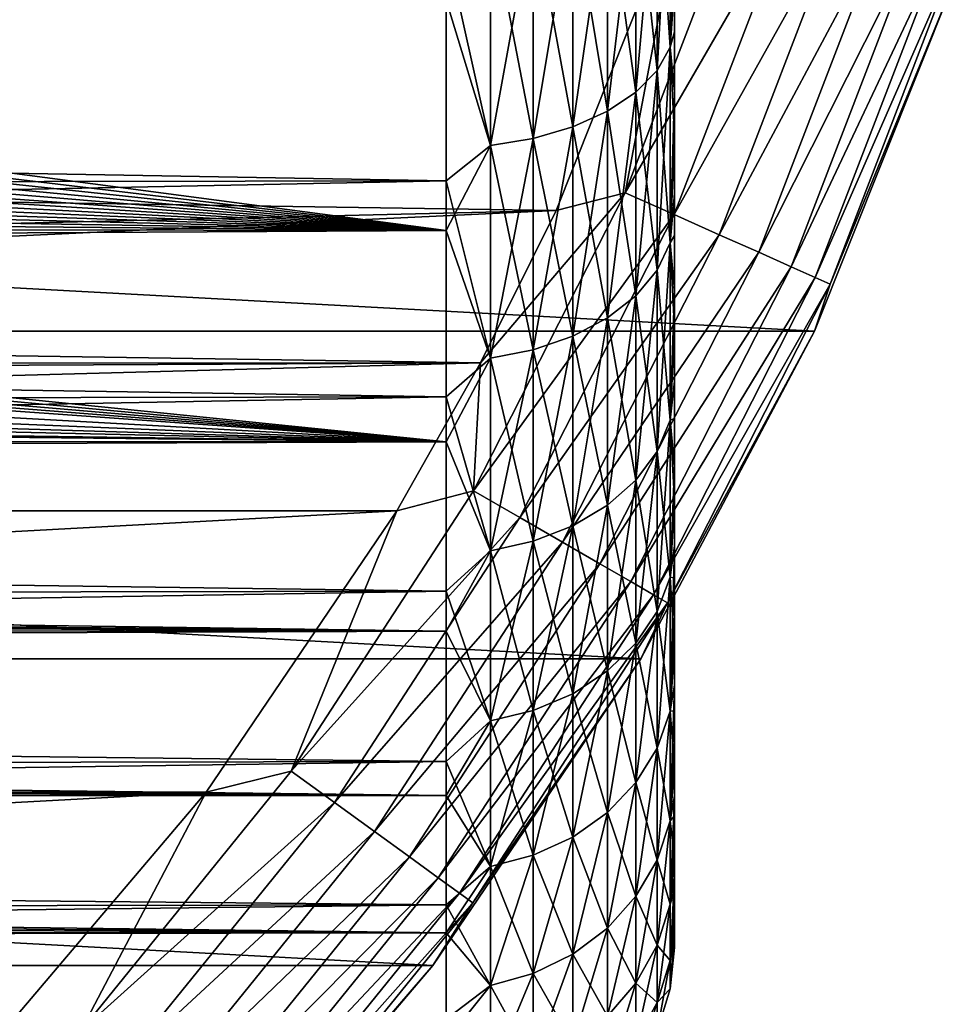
# Model space of a CAD drawing. Header units: metres. Extents: x -139 to 106, y -189 to 40.
# Tile 271 of 291: x 96.76 to 104.99, y -18.5 to -9.87. Entities that reach past the tile are written whole.
import ezdxf

# ---------------------------------------------------------------- set-up
doc = ezdxf.new("R2010")
doc.units = ezdxf.units.M
doc.layers.add('solid_153_ABGANG1_SW0003', color=7, linetype='CONTINUOUS')

msp = doc.modelspace()

# ---------------------------------------------------------------- linework, layer by layer
at = {"layer": 'solid_153_ABGANG1_SW0003'}
for points in [[(102.46154, -8.253495, 92.496826), (102.34758, -8.422042, 92.832428), (102.34758, -10.311934, 91.741302)], [(102.46154, -10.105566, 91.427536), (102.46154, -8.253495, 92.496826), (102.34758, -10.311934, 91.741302)], [(102.46154, -8.253495, 59.628704), (102.46154, -10.105566, 60.697998), (102.34758, -8.422042, 59.293102)], [(102.499969, -8.601621, 91.874535), (102.46154, -8.253495, 92.496826), (102.46154, -10.105566, 91.427536)], [(102.499969, -9.019617, 60.485657), (102.46154, -10.105566, 60.697998), (102.46154, -8.253495, 59.628704)], [(102.34758, -8.422042, 92.832428), (102.162476, -8.577354, 93.141685), (102.162476, -10.502099, 92.030434)], [(102.34758, -10.311934, 91.741302), (102.34758, -8.422042, 92.832428), (102.162476, -10.502099, 92.030434)], [(102.34758, -8.422042, 59.293102), (102.34758, -10.311934, 60.384232), (102.162476, -8.577354, 58.983849)], [(102.46154, -10.105566, 60.697998), (102.34758, -10.311934, 60.384232), (102.34758, -8.422042, 59.293102)], [(102.162476, -8.577354, 93.141685), (101.913353, -8.713454, 93.412682), (101.913353, -10.668739, 92.283798)], [(102.162476, -10.502099, 92.030434), (102.162476, -8.577354, 93.141685), (101.913353, -10.668739, 92.283798)], [(102.162476, -8.577354, 58.983849), (102.162476, -10.502099, 60.0951), (101.913353, -8.713454, 58.712852)], [(102.34758, -10.311934, 60.384232), (102.162476, -10.502099, 60.0951), (102.162476, -8.577354, 58.983849)], [(102.499969, -9.569468, 91.308258), (102.499969, -8.601621, 91.874535), (102.46154, -10.105566, 91.427536)], [(101.913353, -8.713454, 93.412682), (101.609802, -8.8251, 93.634987), (101.609802, -10.805438, 92.491638)], [(101.913353, -10.668739, 92.283798), (101.913353, -8.713454, 93.412682), (101.609802, -10.805438, 92.491638)], [(101.913353, -8.713454, 58.712852), (101.913353, -10.668739, 59.841736), (101.609802, -8.8251, 58.490547)], [(102.162476, -10.502099, 60.0951), (101.913353, -10.668739, 59.841736), (101.913353, -8.713454, 58.712852)], [(102.068062, -11.383634, 4.989913), (103.117912, -8.648683, 4.989913), (102.563576, -8.771552, 5.037949)], [(103.564369, -8.793747, 4.84746), (103.117912, -8.648683, 4.989913), (102.068062, -11.383634, 4.989913)], [(82.999985, -11.258336, 5.037949), (101.462395, -11.538148, 5.037949), (102.563576, -8.771552, 5.037949)], [(84.413887, -10.313602, 5.037949), (82.999985, -11.258336, 5.037949), (102.563576, -8.771552, 5.037949)], [(85.692375, -9.1924, 5.037949), (84.413887, -10.313602, 5.037949), (102.563576, -8.771552, 5.037949)], [(102.068062, -11.383634, 4.989913), (102.563576, -8.771552, 5.037949), (101.462395, -11.538148, 5.037949)], [(102.49691, -11.574571, 4.84746), (103.564369, -8.793747, 4.84746), (102.068062, -11.383634, 4.989913)], [(103.975777, -8.927422, 4.616078), (103.564369, -8.793747, 4.84746), (102.49691, -11.574571, 4.84746)], [(101.609802, -8.8251, 93.634987), (101.263527, -8.907992, 93.800034), (101.263527, -10.906931, 92.64595)], [(101.609802, -10.805438, 92.491638), (101.609802, -8.8251, 93.634987), (101.263527, -10.906931, 92.64595)], [(101.609802, -8.8251, 58.490547), (101.609802, -10.805438, 59.633896), (101.263527, -8.907992, 58.325497)], [(101.913353, -10.668739, 59.841736), (101.609802, -10.805438, 59.633896), (101.609802, -8.8251, 58.490547)], [(100.88784, -10.969311, 92.740791), (100.88784, -8.95894, 93.901482), (100.499969, -9.221846, 93.809807)], [(100.88784, -8.95894, 58.224052), (100.88784, -10.969311, 59.384739), (100.499969, -9.691023, 58.567513)], [(101.263527, -8.907992, 93.800034), (100.88784, -8.95894, 93.901482), (100.88784, -10.969311, 92.740791)], [(101.263527, -10.906931, 92.64595), (101.263527, -8.907992, 93.800034), (100.88784, -10.969311, 92.740791)], [(101.263527, -8.907992, 58.325497), (101.263527, -10.906931, 59.479584), (100.88784, -8.95894, 58.224052)], [(101.263527, -10.906931, 59.479584), (100.88784, -10.969311, 59.384739), (100.88784, -8.95894, 58.224052)], [(101.609802, -10.805438, 59.633896), (101.263527, -10.906931, 59.479584), (101.263527, -8.907992, 58.325497)], [(102.89209, -11.750517, 4.616078), (103.975777, -8.927422, 4.616078), (102.49691, -11.574571, 4.84746)], [(104.336288, -9.044559, 4.304675), (103.975777, -8.927422, 4.616078), (102.89209, -11.750517, 4.616078)], [(102.499969, -9.019617, 60.485657), (102.499969, -9.972069, 61.077522), (102.46154, -10.105566, 60.697998)], [(102.499969, -9.019617, 60.485657), (102.499969, -9.569468, 91.308258), (102.499969, -9.972069, 61.077522)], [(103.238388, -11.904696, 4.304675), (104.336288, -9.044559, 4.304675), (102.89209, -11.750517, 4.616078)], [(104.632027, -9.14065, 3.925242), (104.336288, -9.044559, 4.304675), (103.238388, -11.904696, 4.304675)], [(103.522461, -12.031174, 3.925242), (104.632027, -9.14065, 3.925242), (103.238388, -11.904696, 4.304675)], [(104.851601, -9.211993, 3.49239), (104.632027, -9.14065, 3.925242), (103.522461, -12.031174, 3.925242)], [(100.499969, -9.221846, 93.809807), (47.66711, -9.2956, 93.771286), (47.66711, -10.349105, 93.176964)], [(100.499969, -11.276869, 92.580391), (100.499969, -9.221846, 93.809807), (47.66711, -10.349105, 93.176964)], [(100.88784, -10.969311, 92.740791), (100.499969, -9.221846, 93.809807), (100.499969, -11.276869, 92.580391)], [(103.733376, -12.125078, 3.49239), (104.851601, -9.211993, 3.49239), (103.522461, -12.031174, 3.925242)], [(104.986557, -9.255842, 3.022786), (104.851601, -9.211993, 3.49239), (103.733376, -12.125078, 3.49239)], [(103.863007, -12.182794, 3.022786), (104.986557, -9.255842, 3.022786), (103.733376, -12.125078, 3.49239)], [(103.863007, -12.182794, 3.022786), (104.929596, -9.579047, 2.537949), (104.986557, -9.255842, 3.022786)], [(102.499969, -10.500356, 90.682693), (102.499969, -9.569468, 91.308258), (102.46154, -10.105566, 91.427536)], [(102.499969, -9.972069, 61.077522), (102.499969, -9.569468, 91.308258), (102.499969, -10.500356, 90.682693)], [(103.727242, -12.596712, -5.962051), (49.272755, -12.596712, -5.962051), (48.0704, -9.579028, -5.962051)], [(104.929604, -9.579028, -5.962051), (103.727242, -12.596712, -5.962051), (48.0704, -9.579028, -5.962051)], [(103.727264, -12.596676, 2.537949), (103.727242, -12.596712, -5.962051), (104.929604, -9.579028, -5.962051)], [(104.929596, -9.579047, 2.537949), (103.727264, -12.596676, 2.537949), (104.929604, -9.579028, -5.962051)], [(103.863007, -12.182794, 3.022786), (103.727264, -12.596676, 2.537949), (104.929596, -9.579047, 2.537949)], [(100.499969, -9.691023, 58.567513), (100.499969, -11.712589, 59.851196), (86.501122, -9.863696, 58.66428)], [(100.88784, -10.969311, 59.384739), (100.499969, -11.712589, 59.851196), (100.499969, -9.691023, 58.567513)], [(100.499969, -11.712589, 59.851196), (86.300537, -10.018435, 58.752922), (86.501122, -9.863696, 58.66428)], [(102.499969, -9.972069, 61.077522), (102.499969, -10.885974, 61.727657), (102.46154, -10.105566, 60.697998)], [(102.499969, -9.972069, 61.077522), (102.499969, -10.500356, 90.682693), (102.499969, -10.885974, 61.727657)], [(100.499969, -11.712589, 59.851196), (86.094337, -10.171372, 58.842342), (86.300537, -10.018435, 58.752922)], [(100.499969, -11.712589, 59.851196), (85.882553, -10.322268, 58.932369), (86.094337, -10.171372, 58.842342)], [(102.46154, -10.105566, 91.427536), (102.34758, -10.311934, 91.741302), (102.34758, -12.062375, 90.438148)], [(102.46154, -11.820976, 90.150459), (102.46154, -10.105566, 91.427536), (102.34758, -12.062375, 90.438148)], [(102.46154, -10.105566, 60.697998), (102.46154, -11.820976, 61.975075), (102.34758, -10.311934, 60.384232)], [(102.499969, -10.500356, 90.682693), (102.46154, -10.105566, 91.427536), (102.46154, -11.820976, 90.150459)], [(102.499969, -10.885974, 61.727657), (102.46154, -11.820976, 61.975075), (102.46154, -10.105566, 60.697998)], [(100.499969, -11.276869, 92.580391), (47.66711, -10.349105, 93.176964), (47.66711, -11.366257, 92.519012)], [(100.499969, -11.712589, 59.851196), (85.665138, -10.471246, 59.023026), (85.882553, -10.322268, 58.932369)], [(102.34758, -10.311934, 91.741302), (102.162476, -10.502099, 92.030434), (102.162476, -12.284821, 90.703247)], [(102.34758, -12.062375, 90.438148), (102.34758, -10.311934, 91.741302), (102.162476, -12.284821, 90.703247)], [(102.34758, -10.311934, 60.384232), (102.34758, -12.062375, 61.687389), (102.162476, -10.502099, 60.0951)], [(102.46154, -11.820976, 61.975075), (102.34758, -12.062375, 61.687389), (102.34758, -10.311934, 60.384232)], [(100.499969, -11.712589, 59.851196), (85.442436, -10.617792, 59.113953), (85.665138, -10.471246, 59.023026)], [(102.162476, -10.502099, 92.030434), (101.913353, -10.668739, 92.283798), (101.913353, -12.479748, 90.935547)], [(102.162476, -12.284821, 90.703247), (102.162476, -10.502099, 92.030434), (101.913353, -12.479748, 90.935547)], [(102.162476, -10.502099, 60.0951), (102.162476, -12.284821, 61.422287), (101.913353, -10.668739, 59.841736)], [(102.34758, -12.062375, 61.687389), (102.162476, -12.284821, 61.422287), (102.162476, -10.502099, 60.0951)], [(102.499969, -11.390412, 90.00042), (102.499969, -10.500356, 90.682693), (102.46154, -11.820976, 90.150459)], [(102.499969, -10.885974, 61.727657), (102.499969, -10.500356, 90.682693), (102.499969, -11.390412, 90.00042)], [(100.499969, -11.712589, 59.851196), (85.214478, -10.761864, 59.205067), (85.442436, -10.617792, 59.113953)], [(101.913353, -10.668739, 92.283798), (101.609802, -10.805438, 92.491638), (101.609802, -12.63965, 91.126114)], [(101.913353, -12.479748, 90.935547), (101.913353, -10.668739, 92.283798), (101.609802, -12.63965, 91.126114)], [(101.913353, -10.668739, 59.841736), (101.913353, -12.479748, 61.189983), (101.609802, -10.805438, 59.633896)], [(102.162476, -12.284821, 61.422287), (101.913353, -12.479748, 61.189983), (101.913353, -10.668739, 59.841736)], [(100.499969, -11.712589, 59.851196), (84.981323, -10.903403, 59.296265), (85.214478, -10.761864, 59.205067)], [(101.609802, -10.805438, 92.491638), (101.263527, -10.906931, 92.64595), (101.263527, -12.758372, 91.267601)], [(101.609802, -12.63965, 91.126114), (101.609802, -10.805438, 92.491638), (101.263527, -12.758372, 91.267601)], [(101.609802, -10.805438, 59.633896), (101.609802, -12.63965, 60.999416), (101.263527, -10.906931, 59.479584)], [(101.913353, -12.479748, 61.189983), (101.609802, -12.63965, 60.999416), (101.609802, -10.805438, 59.633896)], [(100.499969, -11.712589, 59.851196), (84.743217, -11.042037, 59.387238), (84.981323, -10.903403, 59.296265)], [(101.263527, -10.906931, 92.64595), (100.88784, -10.969311, 92.740791), (100.88784, -12.831341, 91.354561)], [(101.263527, -12.758372, 91.267601), (101.263527, -10.906931, 92.64595), (100.88784, -12.831341, 91.354561)], [(101.263527, -10.906931, 59.479584), (101.263527, -12.758372, 60.857929), (100.88784, -10.969311, 59.384739)], [(101.609802, -12.63965, 60.999416), (101.263527, -12.758372, 60.857929), (101.263527, -10.906931, 59.479584)], [(102.499969, -10.885974, 61.727657), (102.499969, -11.757537, 62.433384), (102.46154, -11.820976, 61.975075)], [(102.499969, -10.885974, 61.727657), (102.499969, -11.390412, 90.00042), (102.499969, -11.757537, 62.433384)], [(100.499969, -11.712589, 59.851196), (84.500092, -11.177918, 59.478016), (84.743217, -11.042037, 59.387238)], [(100.88784, -12.831341, 91.354561), (100.88784, -10.969311, 92.740791), (100.499969, -11.276869, 92.580391)], [(100.88784, -10.969311, 59.384739), (100.88784, -12.831341, 60.770969), (100.499969, -11.712589, 59.851196)], [(101.263527, -12.758372, 60.857929), (100.88784, -12.831341, 60.770969), (100.88784, -10.969311, 59.384739)], [(100.499969, -11.712589, 59.851196), (84.252121, -11.310776, 59.56834), (84.500092, -11.177918, 59.478016)], [(100.499969, -11.276869, 92.580391), (47.66711, -11.366257, 92.519012), (47.66711, -12.341339, 91.800972)], [(100.499969, -13.170222, 91.114182), (100.499969, -11.276869, 92.580391), (47.66711, -12.341339, 91.800972)], [(82.999985, -11.258336, 5.037949), (81.474876, -12.010437, 5.037949), (101.462395, -11.538148, 5.037949)], [(100.88784, -12.831341, 91.354561), (100.499969, -11.276869, 92.580391), (100.499969, -13.170222, 91.114182)], [(100.499969, -11.712589, 59.851196), (83.999397, -11.440465, 59.658024), (84.252121, -11.310776, 59.56834)], [(100.738083, -13.993863, 4.989913), (102.068062, -11.383634, 4.989913), (100.800888, -12.873104, 5.037949)], [(102.49691, -11.574571, 4.84746), (102.068062, -11.383634, 4.989913), (100.738083, -13.993863, 4.989913)], [(102.068062, -11.383634, 4.989913), (101.462395, -11.538148, 5.037949), (100.800888, -12.873104, 5.037949)], [(102.499969, -12.236217, 89.264084), (102.499969, -11.390412, 90.00042), (102.46154, -11.820976, 90.150459)], [(102.499969, -11.757537, 62.433384), (102.499969, -11.390412, 90.00042), (102.499969, -12.236217, 89.264084)], [(100.499969, -11.712589, 59.851196), (83.741905, -11.567072, 59.747047), (83.999397, -11.440465, 59.658024)], [(79.864639, -12.557036, 5.037949), (100.800888, -12.873104, 5.037949), (101.462395, -11.538148, 5.037949)], [(81.474876, -12.010437, 5.037949), (79.864639, -12.557036, 5.037949), (101.462395, -11.538148, 5.037949)], [(100.499969, -11.712589, 59.851196), (83.479858, -11.690265, 59.835091), (83.741905, -11.567072, 59.747047)], [(101.144623, -14.228581, 4.84746), (102.49691, -11.574571, 4.84746), (100.738083, -13.993863, 4.989913)], [(102.89209, -11.750517, 4.616078), (102.49691, -11.574571, 4.84746), (101.144623, -14.228581, 4.84746)], [(100.499969, -11.712589, 59.851196), (83.213181, -11.810096, 59.922092), (83.479858, -11.690265, 59.835091)], [(100.499969, -11.712589, 59.851196), (100.499969, -13.566239, 61.367294), (83.213181, -11.810096, 59.922092)], [(100.88784, -12.831341, 60.770969), (100.499969, -13.566239, 61.367294), (100.499969, -11.712589, 59.851196)], [(100.499969, -13.566239, 61.367294), (82.942078, -11.926536, 60.007938), (83.213181, -11.810096, 59.922092)], [(101.519249, -14.444871, 4.616078), (102.89209, -11.750517, 4.616078), (101.144623, -14.228581, 4.84746)], [(103.238388, -11.904696, 4.304675), (102.89209, -11.750517, 4.616078), (101.519249, -14.444871, 4.616078)], [(102.46154, -11.820976, 90.150459), (102.34758, -12.062375, 90.438148), (102.34758, -13.649693, 88.94059)], [(102.46154, -13.376529, 88.682869), (102.46154, -11.820976, 90.150459), (102.34758, -13.649693, 88.94059)], [(102.46154, -11.820976, 61.975075), (102.46154, -13.376529, 63.442661), (102.34758, -12.062375, 61.687389)], [(102.499969, -11.757537, 62.433384), (102.499969, -12.583441, 63.191994), (102.46154, -11.820976, 61.975075)], [(102.499969, -12.236217, 89.264084), (102.46154, -11.820976, 90.150459), (102.46154, -13.376529, 88.682869)], [(102.499969, -12.583441, 63.191994), (102.46154, -13.376529, 63.442661), (102.46154, -11.820976, 61.975075)], [(102.499969, -11.757537, 62.433384), (102.499969, -12.236217, 89.264084), (102.499969, -12.583441, 63.191994)], [(101.847534, -14.634404, 4.304675), (103.238388, -11.904696, 4.304675), (101.519249, -14.444871, 4.616078)], [(103.522461, -12.031174, 3.925242), (103.238388, -11.904696, 4.304675), (101.847534, -14.634404, 4.304675)], [(100.499969, -13.566239, 61.367294), (82.66684, -12.039452, 60.092438), (82.942078, -11.926536, 60.007938)], [(100.499969, -13.566239, 61.367294), (82.387398, -12.148933, 60.175564), (82.66684, -12.039452, 60.092438)], [(102.116829, -14.789882, 3.925242), (103.522461, -12.031174, 3.925242), (101.847534, -14.634404, 4.304675)], [(103.733376, -12.125078, 3.49239), (103.522461, -12.031174, 3.925242), (102.116829, -14.789882, 3.925242)], [(102.34758, -12.062375, 90.438148), (102.162476, -12.284821, 90.703247), (102.162476, -13.901411, 89.17807)], [(102.34758, -13.649693, 88.94059), (102.34758, -12.062375, 90.438148), (102.162476, -13.901411, 89.17807)], [(102.34758, -12.062375, 61.687389), (102.34758, -13.649693, 63.184944), (102.162476, -12.284821, 61.422287)], [(102.46154, -13.376529, 63.442661), (102.34758, -13.649693, 63.184944), (102.34758, -12.062375, 61.687389)], [(100.499969, -13.566239, 61.367294), (82.103722, -12.25503, 60.257259), (82.387398, -12.148933, 60.175564)], [(102.316772, -14.905318, 3.49239), (103.733376, -12.125078, 3.49239), (102.116829, -14.789882, 3.925242)], [(103.863007, -12.182794, 3.022786), (103.733376, -12.125078, 3.49239), (102.316772, -14.905318, 3.49239)], [(102.439659, -14.976268, 3.022786), (103.863007, -12.182794, 3.022786), (102.316772, -14.905318, 3.49239)], [(102.439659, -14.976268, 3.022786), (103.727264, -12.596676, 2.537949), (103.863007, -12.182794, 3.022786)], [(102.499969, -13.034534, 88.476494), (102.499969, -12.236217, 89.264084), (102.46154, -13.376529, 88.682869)], [(102.499969, -12.583441, 63.191994), (102.499969, -12.236217, 89.264084), (102.499969, -13.034534, 88.476494)], [(100.499969, -13.566239, 61.367294), (81.376678, -12.502766, 60.452492), (82.103722, -12.25503, 60.257259)], [(102.162476, -12.284821, 90.703247), (101.913353, -12.479748, 90.935547), (101.913353, -14.121989, 89.386177)], [(102.162476, -13.901411, 89.17807), (102.162476, -12.284821, 90.703247), (101.913353, -14.121989, 89.386177)], [(102.162476, -12.284821, 61.422287), (102.162476, -13.901411, 62.94746), (101.913353, -12.479748, 61.189983)], [(102.34758, -13.649693, 63.184944), (102.162476, -13.901411, 62.94746), (102.162476, -12.284821, 61.422287)], [(100.499969, -13.170222, 91.114182), (47.66711, -12.341339, 91.800972), (47.66711, -13.268714, 91.027428)], [(100.499969, -13.566239, 61.367294), (80.593147, -12.737952, 60.643806), (81.376678, -12.502766, 60.452492)], [(101.913353, -12.479748, 90.935547), (101.609802, -12.63965, 91.126114), (101.609802, -14.302934, 89.556885)], [(101.913353, -14.121989, 89.386177), (101.913353, -12.479748, 90.935547), (101.609802, -14.302934, 89.556885)], [(101.913353, -12.479748, 61.189983), (101.913353, -14.121989, 62.739357), (101.609802, -12.63965, 60.999416)], [(102.162476, -13.901411, 62.94746), (101.913353, -14.121989, 62.739357), (101.913353, -12.479748, 61.189983)], [(102.205688, -15.466664, -5.962051), (50.794312, -15.466664, -5.962051), (49.272755, -12.596712, -5.962051)], [(103.727242, -12.596712, -5.962051), (102.205688, -15.466664, -5.962051), (49.272755, -12.596712, -5.962051)], [(79.864639, -12.557036, 5.037949), (78.196838, -12.888783, 5.037949), (100.800888, -12.873104, 5.037949)], [(102.205711, -15.466619, 2.537949), (102.205688, -15.466664, -5.962051), (103.727242, -12.596712, -5.962051)], [(103.727264, -12.596676, 2.537949), (102.205711, -15.466619, 2.537949), (103.727242, -12.596712, -5.962051)], [(102.439659, -14.976268, 3.022786), (102.205711, -15.466619, 2.537949), (103.727264, -12.596676, 2.537949)], [(102.499969, -12.583441, 63.191994), (102.499969, -13.360528, 64.000587), (102.46154, -13.376529, 63.442661)], [(102.499969, -12.583441, 63.191994), (102.499969, -13.034534, 88.476494), (102.499969, -13.360528, 64.000587)], [(101.609802, -12.63965, 91.126114), (101.263527, -12.758372, 91.267601), (101.263527, -14.437279, 89.68364)], [(101.609802, -14.302934, 89.556885), (101.609802, -12.63965, 91.126114), (101.263527, -14.437279, 89.68364)], [(101.609802, -12.63965, 60.999416), (101.609802, -14.302934, 62.568645), (101.263527, -12.758372, 60.857929)], [(101.913353, -14.121989, 62.739357), (101.609802, -14.302934, 62.568645), (101.609802, -12.63965, 60.999416)], [(100.499969, -13.566239, 61.367294), (79.804947, -12.936211, 60.809757), (80.593147, -12.737952, 60.643806)], [(101.263527, -12.758372, 91.267601), (100.88784, -12.831341, 91.354561), (100.88784, -14.51985, 89.761536)], [(101.263527, -14.437279, 89.68364), (101.263527, -12.758372, 91.267601), (100.88784, -14.51985, 89.761536)], [(101.263527, -12.758372, 60.857929), (101.263527, -14.437279, 62.441895), (100.88784, -12.831341, 60.770969)], [(101.609802, -14.302934, 62.568645), (101.263527, -14.437279, 62.441895), (101.263527, -12.758372, 60.857929)], [(100.88784, -14.51985, 89.761536), (100.88784, -12.831341, 91.354561), (100.499969, -13.170222, 91.114182)], [(100.88784, -12.831341, 60.770969), (100.88784, -14.51985, 62.363995), (100.499969, -13.566239, 61.367294)], [(101.263527, -14.437279, 62.441895), (100.88784, -14.51985, 62.363995), (100.88784, -12.831341, 60.770969)], [(52.93203, -14.170416, 5.037949), (100.067955, -14.170441, 5.037949), (100.800888, -12.873104, 5.037949)], [(76.5, -12.999999, 5.037949), (52.93203, -14.170416, 5.037949), (100.800888, -12.873104, 5.037949)], [(78.196838, -12.888783, 5.037949), (76.5, -12.999999, 5.037949), (100.800888, -12.873104, 5.037949)], [(100.499969, -13.566239, 61.367294), (79.069412, -13.084346, 60.936642), (79.804947, -12.936211, 60.809757)], [(100.738083, -13.993863, 4.989913), (100.800888, -12.873104, 5.037949), (100.067955, -14.170441, 5.037949)], [(100.499969, -13.566239, 61.367294), (77.770958, -13.252998, 61.084187), (79.069412, -13.084346, 60.936642)], [(102.499969, -13.78228, 87.640701), (102.499969, -13.034534, 88.476494), (102.46154, -13.376529, 88.682869)], [(102.499969, -13.360528, 64.000587), (102.499969, -13.034534, 88.476494), (102.499969, -13.78228, 87.640701)], [(100.499969, -13.170222, 91.114182), (47.66711, -13.268714, 91.027428), (47.66711, -14.145951, 90.20108)], [(100.499969, -14.874761, 89.432182), (100.499969, -13.170222, 91.114182), (47.66711, -14.145951, 90.20108)], [(100.88784, -14.51985, 89.761536), (100.499969, -13.170222, 91.114182), (100.499969, -14.874761, 89.432182)], [(100.499969, -13.566239, 61.367294), (76.50032, -13.305789, 61.131062), (77.770958, -13.252998, 61.084187)], [(6.495701, -13.511984, 61.31739), (76.50032, -13.305789, 61.131062), (100.499969, -13.566239, 61.367294)], [(102.499969, -13.360528, 64.000587), (102.499969, -14.085772, 64.856033), (102.46154, -13.376529, 63.442661)], [(102.499969, -13.360528, 64.000587), (102.499969, -13.78228, 87.640701), (102.499969, -14.085772, 64.856033)], [(102.46154, -13.376529, 88.682869), (102.34758, -13.649693, 88.94059), (102.34758, -15.052423, 87.268883)], [(102.46154, -14.751186, 87.044617), (102.46154, -13.376529, 88.682869), (102.34758, -15.052423, 87.268883)], [(102.46154, -13.376529, 63.442661), (102.46154, -14.751186, 65.080917), (102.34758, -13.649693, 63.184944)], [(102.499969, -13.78228, 87.640701), (102.46154, -13.376529, 88.682869), (102.46154, -14.751186, 87.044617)], [(102.499969, -14.085772, 64.856033), (102.46154, -14.751186, 65.080917), (102.46154, -13.376529, 63.442661)], [(7.098495, -13.898222, 61.680859), (6.495701, -13.511984, 61.31739), (100.499969, -13.566239, 61.367294)], [(7.098495, -13.898222, 61.680859), (100.499969, -13.566239, 61.367294), (100.499969, -15.225397, 63.09407)], [(100.88784, -14.51985, 62.363995), (100.499969, -15.225397, 63.09407), (100.499969, -13.566239, 61.367294)], [(102.34758, -13.649693, 88.94059), (102.162476, -13.901411, 89.17807), (102.162476, -15.330009, 87.475533)], [(102.34758, -15.052423, 87.268883), (102.34758, -13.649693, 88.94059), (102.162476, -15.330009, 87.475533)], [(102.34758, -13.649693, 63.184944), (102.34758, -15.052423, 64.856651), (102.162476, -13.901411, 62.94746)], [(102.46154, -14.751186, 65.080917), (102.34758, -15.052423, 64.856651), (102.34758, -13.649693, 63.184944)], [(102.499969, -14.476534, 86.759949), (102.499969, -13.78228, 87.640701), (102.46154, -14.751186, 87.044617)], [(102.499969, -14.085772, 64.856033), (102.499969, -13.78228, 87.640701), (102.499969, -14.476534, 86.759949)], [(7.689433, -14.304804, 62.085201), (7.098495, -13.898222, 61.680859), (100.499969, -15.225397, 63.09407)], [(102.162476, -13.901411, 89.17807), (101.913353, -14.121989, 89.386177), (101.913353, -15.573255, 87.656624)], [(102.162476, -15.330009, 87.475533), (102.162476, -13.901411, 89.17807), (101.913353, -15.573255, 87.656624)], [(102.162476, -13.901411, 62.94746), (102.162476, -15.330009, 64.650002), (101.913353, -14.121989, 62.739357)], [(102.34758, -15.052423, 64.856651), (102.162476, -15.330009, 64.650002), (102.162476, -13.901411, 62.94746)], [(99.142548, -16.450773, 4.989913), (100.738083, -13.993863, 4.989913), (100.067955, -14.170441, 5.037949)], [(101.144623, -14.228581, 4.84746), (100.738083, -13.993863, 4.989913), (99.142548, -16.450773, 4.989913)], [(100.499969, -14.874761, 89.432182), (47.66711, -14.145951, 90.20108), (47.66711, -14.971788, 89.323433)], [(101.913353, -14.121989, 89.386177), (101.609802, -14.302934, 89.556885), (101.609802, -15.772795, 87.805176)], [(101.913353, -15.573255, 87.656624), (101.913353, -14.121989, 89.386177), (101.609802, -15.772795, 87.805176)], [(101.913353, -14.121989, 62.739357), (101.913353, -15.573255, 64.46891), (101.609802, -14.302934, 62.568645)], [(102.162476, -15.330009, 64.650002), (101.913353, -15.573255, 64.46891), (101.913353, -14.121989, 62.739357)], [(102.499969, -14.085772, 64.856033), (102.499969, -14.756331, 65.754982), (102.46154, -14.751186, 65.080917)], [(102.499969, -14.085772, 64.856033), (102.499969, -14.476534, 86.759949), (102.499969, -14.756331, 65.754982)], [(52.93203, -14.170416, 5.037949), (54.602818, -16.636209, 5.037949), (100.067955, -14.170441, 5.037949)], [(54.602818, -16.636209, 5.037949), (98.397163, -16.63623, 5.037949), (100.067955, -14.170441, 5.037949)], [(99.142548, -16.450773, 4.989913), (100.067955, -14.170441, 5.037949), (98.397163, -16.63623, 5.037949)], [(99.522331, -16.7267, 4.84746), (101.144623, -14.228581, 4.84746), (99.142548, -16.450773, 4.989913)], [(101.519249, -14.444871, 4.616078), (101.144623, -14.228581, 4.84746), (99.522331, -16.7267, 4.84746)], [(7.883326, -14.444324, 62.229427), (7.689433, -14.304804, 62.085201), (100.499969, -15.225397, 63.09407)], [(101.609802, -14.302934, 89.556885), (101.263527, -14.437279, 89.68364), (101.263527, -15.920945, 87.915474)], [(101.609802, -15.772795, 87.805176), (101.609802, -14.302934, 89.556885), (101.263527, -15.920945, 87.915474)], [(101.609802, -14.302934, 62.568645), (101.609802, -15.772795, 64.320358), (101.263527, -14.437279, 62.441895)], [(101.913353, -15.573255, 64.46891), (101.609802, -15.772795, 64.320358), (101.609802, -14.302934, 62.568645)], [(8.260073, -14.723989, 62.527481), (7.883326, -14.444324, 62.229427), (100.499969, -15.225397, 63.09407)], [(99.872292, -16.980965, 4.616078), (101.519249, -14.444871, 4.616078), (99.522331, -16.7267, 4.84746)], [(101.847534, -14.634404, 4.304675), (101.519249, -14.444871, 4.616078), (99.872292, -16.980965, 4.616078)], [(101.263527, -14.437279, 89.68364), (100.88784, -14.51985, 89.761536), (100.88784, -16.012001, 87.983261)], [(101.263527, -15.920945, 87.915474), (101.263527, -14.437279, 89.68364), (100.88784, -16.012001, 87.983261)], [(101.263527, -14.437279, 62.441895), (101.263527, -15.920945, 64.21006), (100.88784, -14.51985, 62.363995)], [(101.609802, -15.772795, 64.320358), (101.263527, -15.920945, 64.21006), (101.263527, -14.437279, 62.441895)], [(102.499969, -14.476534, 86.759949), (102.46154, -14.751186, 87.044617), (102.46154, -15.926359, 85.257851)], [(102.499969, -15.114509, 85.837807), (102.499969, -14.476534, 86.759949), (102.46154, -15.926359, 85.257851)], [(102.499969, -14.756331, 65.754982), (102.499969, -14.476534, 86.759949), (102.499969, -15.114509, 85.837807)], [(100.88784, -16.012001, 87.983261), (100.88784, -14.51985, 89.761536), (100.499969, -14.874761, 89.432182)], [(100.88784, -14.51985, 62.363995), (100.88784, -16.012001, 64.142273), (100.499969, -15.225397, 63.09407)], [(101.263527, -15.920945, 64.21006), (100.88784, -16.012001, 64.142273), (100.88784, -14.51985, 62.363995)], [(100.178963, -17.203773, 4.304675), (101.847534, -14.634404, 4.304675), (99.872292, -16.980965, 4.616078)], [(102.116829, -14.789882, 3.925242), (101.847534, -14.634404, 4.304675), (100.178963, -17.203773, 4.304675)], [(8.801732, -15.146441, 63.001945), (8.260073, -14.723989, 62.527481), (100.499969, -15.225397, 63.09407)], [(102.46154, -14.751186, 87.044617), (102.34758, -15.052423, 87.268883), (102.34758, -16.251595, 85.445625)], [(102.46154, -15.926359, 85.257851), (102.46154, -14.751186, 87.044617), (102.34758, -16.251595, 85.445625)], [(102.46154, -14.751186, 65.080917), (102.46154, -15.926359, 66.867676), (102.34758, -15.052423, 64.856651)], [(102.499969, -15.369534, 66.693817), (102.46154, -15.926359, 66.867676), (102.46154, -14.751186, 65.080917)], [(102.499969, -14.756331, 65.754982), (102.499969, -15.369534, 66.693817), (102.46154, -14.751186, 65.080917)], [(100.430534, -17.386549, 3.925242), (102.116829, -14.789882, 3.925242), (100.178963, -17.203773, 4.304675)], [(102.316772, -14.905318, 3.49239), (102.116829, -14.789882, 3.925242), (100.430534, -17.386549, 3.925242)], [(102.499969, -14.756331, 65.754982), (102.499969, -15.114509, 85.837807), (102.499969, -15.369534, 66.693817)], [(100.499969, -14.874761, 89.432182), (47.66711, -14.971788, 89.323433), (47.66711, -15.7449, 88.395561)], [(100.499969, -16.366049, 87.558517), (100.499969, -14.874761, 89.432182), (47.66711, -15.7449, 88.395561)], [(100.61731, -17.522253, 3.49239), (102.316772, -14.905318, 3.49239), (100.430534, -17.386549, 3.925242)], [(100.88784, -16.012001, 87.983261), (100.499969, -14.874761, 89.432182), (100.499969, -16.366049, 87.558517)], [(102.439659, -14.976268, 3.022786), (102.316772, -14.905318, 3.49239), (100.61731, -17.522253, 3.49239)], [(100.732109, -17.605659, 3.022786), (102.439659, -14.976268, 3.022786), (100.61731, -17.522253, 3.49239)], [(100.732109, -17.605659, 3.022786), (102.205711, -15.466619, 2.537949), (102.439659, -14.976268, 3.022786)], [(102.34758, -15.052423, 87.268883), (102.162476, -15.330009, 87.475533), (102.162476, -16.551294, 85.61866)], [(102.34758, -16.251595, 85.445625), (102.34758, -15.052423, 87.268883), (102.162476, -16.551294, 85.61866)], [(102.34758, -15.052423, 64.856651), (102.34758, -16.251595, 66.679901), (102.162476, -15.330009, 64.650002)], [(102.46154, -15.926359, 66.867676), (102.34758, -16.251595, 66.679901), (102.34758, -15.052423, 64.856651)], [(9.307672, -15.564154, 63.502636), (8.801732, -15.146441, 63.001945), (100.499969, -15.225397, 63.09407)], [(102.499969, -15.693859, 84.87767), (102.499969, -15.114509, 85.837807), (102.46154, -15.926359, 85.257851)], [(102.499969, -15.369534, 66.693817), (102.499969, -15.114509, 85.837807), (102.499969, -15.693859, 84.87767)], [(9.307672, -15.564154, 63.502636), (100.499969, -15.225397, 63.09407), (100.499969, -16.666279, 65.006775)], [(100.88784, -16.012001, 64.142273), (100.499969, -16.666279, 65.006775), (100.499969, -15.225397, 63.09407)], [(102.162476, -15.330009, 87.475533), (101.913353, -15.573255, 87.656624), (101.913353, -16.813919, 85.770287)], [(102.162476, -16.551294, 85.61866), (102.162476, -15.330009, 87.475533), (101.913353, -16.813919, 85.770287)], [(102.162476, -15.330009, 64.650002), (102.162476, -16.551294, 66.506874), (101.913353, -15.573255, 64.46891)], [(102.34758, -16.251595, 66.679901), (102.162476, -16.551294, 66.506874), (102.162476, -15.330009, 64.650002)], [(102.499969, -15.369534, 66.693817), (102.499969, -15.923137, 67.669113), (102.46154, -15.926359, 66.867676)], [(102.499969, -15.369534, 66.693817), (102.499969, -15.693859, 84.87767), (102.499969, -15.923137, 67.669113)], [(100.382797, -18.155224, -5.962051), (52.617207, -18.155224, -5.962051), (50.794312, -15.466664, -5.962051)], [(102.205688, -15.466664, -5.962051), (100.382797, -18.155224, -5.962051), (50.794312, -15.466664, -5.962051)], [(102.205711, -15.466619, 2.537949), (100.38279, -18.15523, 2.537949), (102.205688, -15.466664, -5.962051)], [(100.732109, -17.605659, 3.022786), (100.38279, -18.15523, 2.537949), (102.205711, -15.466619, 2.537949)], [(100.38279, -18.15523, 2.537949), (100.382797, -18.155224, -5.962051), (102.205688, -15.466664, -5.962051)], [(9.773532, -15.970717, 64.023834), (9.307672, -15.564154, 63.502636), (100.499969, -16.666279, 65.006775)], [(101.913353, -15.573255, 87.656624), (101.609802, -15.772795, 87.805176), (101.609802, -17.029356, 85.894669)], [(101.913353, -16.813919, 85.770287), (101.913353, -15.573255, 87.656624), (101.609802, -17.029356, 85.894669)], [(101.913353, -15.573255, 64.46891), (101.913353, -16.813919, 66.355247), (101.609802, -15.772795, 64.320358)], [(102.162476, -16.551294, 66.506874), (101.913353, -16.813919, 66.355247), (101.913353, -15.573255, 64.46891)], [(102.499969, -15.693859, 84.87767), (102.46154, -15.926359, 85.257851), (102.46154, -16.886154, 83.346741)], [(102.499969, -16.212307, 83.883308), (102.499969, -15.693859, 84.87767), (102.46154, -16.886154, 83.346741)], [(102.499969, -15.923137, 67.669113), (102.499969, -15.693859, 84.87767), (102.499969, -16.212307, 83.883308)], [(100.499969, -16.366049, 87.558517), (47.66711, -15.7449, 88.395561), (47.66711, -16.462542, 87.419899)], [(101.609802, -15.772795, 87.805176), (101.263527, -15.920945, 87.915474), (101.263527, -17.189308, 85.987015)], [(101.609802, -17.029356, 85.894669), (101.609802, -15.772795, 87.805176), (101.263527, -17.189308, 85.987015)], [(101.609802, -15.772795, 64.320358), (101.609802, -17.029356, 66.230865), (101.263527, -15.920945, 64.21006)], [(101.913353, -16.813919, 66.355247), (101.609802, -17.029356, 66.230865), (101.609802, -15.772795, 64.320358)], [(101.263527, -15.920945, 87.915474), (100.88784, -16.012001, 87.983261), (100.88784, -17.287619, 86.043777)], [(101.263527, -17.189308, 85.987015), (101.263527, -15.920945, 87.915474), (100.88784, -17.287619, 86.043777)], [(101.263527, -15.920945, 64.21006), (101.263527, -17.189308, 66.138512), (100.88784, -16.012001, 64.142273)], [(101.609802, -17.029356, 66.230865), (101.263527, -17.189308, 66.138512), (101.263527, -15.920945, 64.21006)], [(102.46154, -15.926359, 85.257851), (102.34758, -16.251595, 85.445625), (102.34758, -17.230989, 83.495491)], [(102.46154, -16.886154, 83.346741), (102.46154, -15.926359, 85.257851), (102.34758, -17.230989, 83.495491)], [(102.46154, -15.926359, 66.867676), (102.46154, -16.886154, 68.778793), (102.34758, -16.251595, 66.679901)], [(102.499969, -15.923137, 67.669113), (102.499969, -16.414934, 68.676987), (102.46154, -15.926359, 66.867676)], [(102.499969, -16.414934, 68.676987), (102.46154, -16.886154, 68.778793), (102.46154, -15.926359, 66.867676)], [(102.499969, -15.923137, 67.669113), (102.499969, -16.212307, 83.883308), (102.499969, -16.414934, 68.676987)], [(9.96885, -16.148035, 64.262733), (9.773532, -15.970717, 64.023834), (100.499969, -16.666279, 65.006775)], [(100.88784, -17.287619, 86.043777), (100.88784, -16.012001, 87.983261), (100.499969, -16.366049, 87.558517)], [(100.88784, -16.012001, 64.142273), (100.88784, -17.287619, 66.081757), (100.499969, -16.666279, 65.006775)], [(101.263527, -17.189308, 66.138512), (100.88784, -17.287619, 66.081757), (100.88784, -16.012001, 64.142273)], [(10.197325, -16.36128, 64.560234), (9.96885, -16.148035, 64.262733), (100.499969, -16.666279, 65.006775)], [(102.499969, -16.667774, 82.858727), (102.499969, -16.212307, 83.883308), (102.46154, -16.886154, 83.346741)], [(102.499969, -16.414934, 68.676987), (102.499969, -16.212307, 83.883308), (102.499969, -16.667774, 82.858727)], [(102.34758, -16.251595, 85.445625), (102.162476, -16.551294, 85.61866), (102.162476, -17.548752, 83.632561)], [(102.34758, -17.230989, 83.495491), (102.34758, -16.251595, 85.445625), (102.162476, -17.548752, 83.632561)], [(102.34758, -16.251595, 66.679901), (102.34758, -17.230989, 68.630043), (102.162476, -16.551294, 66.506874)], [(102.46154, -16.886154, 68.778793), (102.34758, -17.230989, 68.630043), (102.34758, -16.251595, 66.679901)], [(10.578984, -16.733109, 65.108185), (10.197325, -16.36128, 64.560234), (100.499969, -16.666279, 65.006775)], [(100.499969, -16.366049, 87.558517), (47.66711, -16.462542, 87.419899), (47.66711, -17.119621, 86.402901)], [(100.499969, -17.622705, 85.520035), (100.499969, -16.366049, 87.558517), (47.66711, -17.119621, 86.402901)], [(100.88784, -17.287619, 86.043777), (100.499969, -16.366049, 87.558517), (100.499969, -17.622705, 85.520035)], [(97.298935, -18.727444, 4.989913), (99.142548, -16.450773, 4.989913), (98.397163, -16.63623, 5.037949)], [(99.522331, -16.7267, 4.84746), (99.142548, -16.450773, 4.989913), (97.298935, -18.727444, 4.989913)], [(102.499969, -16.414934, 68.676987), (102.499969, -16.842955, 69.713387), (102.46154, -16.886154, 68.778793)], [(102.499969, -16.414934, 68.676987), (102.499969, -16.667774, 82.858727), (102.499969, -16.842955, 69.713387)], [(102.162476, -16.551294, 85.61866), (101.913353, -16.813919, 85.770287), (101.913353, -17.827204, 83.75267)], [(102.162476, -17.548752, 83.632561), (102.162476, -16.551294, 85.61866), (101.913353, -17.827204, 83.75267)], [(102.162476, -16.551294, 66.506874), (102.162476, -17.548752, 68.492973), (101.913353, -16.813919, 66.355247)], [(102.34758, -17.230989, 68.630043), (102.162476, -17.548752, 68.492973), (102.162476, -16.551294, 66.506874)], [(54.602818, -16.636209, 5.037949), (56.530457, -18.906807, 5.037949), (98.397163, -16.63623, 5.037949)], [(56.530457, -18.906807, 5.037949), (96.469521, -18.906826, 5.037949), (98.397163, -16.63623, 5.037949)], [(97.298935, -18.727444, 4.989913), (98.397163, -16.63623, 5.037949), (96.469521, -18.906826, 5.037949)], [(10.578984, -16.733109, 65.108185), (100.499969, -16.666279, 65.006775), (100.499969, -17.868223, 67.07798)], [(10.91882, -17.084352, 65.664467), (10.578984, -16.733109, 65.108185), (100.499969, -17.868223, 67.07798)], [(97.647789, -19.041557, 4.84746), (99.522331, -16.7267, 4.84746), (97.298935, -18.727444, 4.989913)], [(99.872292, -16.980965, 4.616078), (99.522331, -16.7267, 4.84746), (97.647789, -19.041557, 4.84746)], [(100.88784, -17.287619, 66.081757), (100.499969, -17.868223, 67.07798), (100.499969, -16.666279, 65.006775)], [(102.499969, -16.667774, 82.858727), (102.46154, -16.886154, 83.346741), (102.46154, -17.617596, 81.337128)], [(102.499969, -17.058588, 81.807701), (102.499969, -16.667774, 82.858727), (102.46154, -17.617596, 81.337128)], [(102.499969, -16.842955, 69.713387), (102.499969, -16.667774, 82.858727), (102.499969, -17.058588, 81.807701)], [(101.913353, -16.813919, 85.770287), (101.609802, -17.029356, 85.894669), (101.609802, -18.055624, 83.851204)], [(101.913353, -17.827204, 83.75267), (101.913353, -16.813919, 85.770287), (101.609802, -18.055624, 83.851204)], [(101.913353, -16.813919, 66.355247), (101.913353, -17.827204, 68.372864), (101.609802, -17.029356, 66.230865)], [(102.162476, -17.548752, 68.492973), (101.913353, -17.827204, 68.372864), (101.913353, -16.813919, 66.355247)], [(102.46154, -16.886154, 83.346741), (102.34758, -17.230989, 83.495491), (102.34758, -17.977367, 81.444839)], [(102.46154, -17.617596, 81.337128), (102.46154, -16.886154, 83.346741), (102.34758, -17.977367, 81.444839)], [(102.46154, -16.886154, 68.778793), (102.46154, -17.617596, 70.788406), (102.34758, -17.230989, 68.630043)], [(102.499969, -16.842955, 69.713387), (102.499969, -17.205635, 70.77449), (102.46154, -16.886154, 68.778793)], [(102.499969, -17.205635, 70.77449), (102.46154, -17.617596, 70.788406), (102.46154, -16.886154, 68.778793)], [(102.499969, -16.842955, 69.713387), (102.499969, -17.058588, 81.807701), (102.499969, -17.205635, 70.77449)], [(97.969261, -19.331011, 4.616078), (99.872292, -16.980965, 4.616078), (97.647789, -19.041557, 4.84746)], [(100.178963, -17.203773, 4.304675), (99.872292, -16.980965, 4.616078), (97.969261, -19.331011, 4.616078)], [(11.217704, -17.413866, 66.22625), (10.91882, -17.084352, 65.664467), (100.499969, -17.868223, 67.07798)], [(101.609802, -17.029356, 85.894669), (101.263527, -17.189308, 85.987015), (101.263527, -18.225216, 83.924355)], [(101.609802, -18.055624, 83.851204), (101.609802, -17.029356, 85.894669), (101.263527, -18.225216, 83.924355)], [(101.609802, -17.029356, 66.230865), (101.609802, -18.055624, 68.27433), (101.263527, -17.189308, 66.138512)], [(101.913353, -17.827204, 68.372864), (101.609802, -18.055624, 68.27433), (101.609802, -17.029356, 66.230865)], [(102.499969, -17.383194, 80.734421), (102.499969, -17.058588, 81.807701), (102.46154, -17.617596, 81.337128)], [(102.499969, -17.205635, 70.77449), (102.499969, -17.058588, 81.807701), (102.499969, -17.383194, 80.734421)], [(100.499969, -17.622705, 85.520035), (47.66711, -17.119621, 86.402901), (47.66711, -17.712626, 85.350533)], [(98.250961, -19.584656, 4.304675), (100.178963, -17.203773, 4.304675), (97.969261, -19.331011, 4.616078)], [(100.430534, -17.386549, 3.925242), (100.178963, -17.203773, 4.304675), (98.250961, -19.584656, 4.304675)], [(101.263527, -17.189308, 85.987015), (100.88784, -17.287619, 86.043777), (100.88784, -18.329451, 83.969322)], [(101.263527, -18.225216, 83.924355), (101.263527, -17.189308, 85.987015), (100.88784, -18.329451, 83.969322)], [(101.263527, -17.189308, 66.138512), (101.263527, -18.225216, 68.201172), (100.88784, -17.287619, 66.081757)], [(101.609802, -18.055624, 68.27433), (101.263527, -18.225216, 68.201172), (101.263527, -17.189308, 66.138512)], [(102.34758, -17.230989, 83.495491), (102.162476, -17.548752, 83.632561), (102.162476, -18.308893, 81.54409)], [(102.34758, -17.977367, 81.444839), (102.34758, -17.230989, 83.495491), (102.162476, -18.308893, 81.54409)], [(102.34758, -17.230989, 68.630043), (102.34758, -17.977367, 70.680695), (102.162476, -17.548752, 68.492973)], [(102.46154, -17.617596, 70.788406), (102.34758, -17.977367, 70.680695), (102.34758, -17.230989, 68.630043)], [(102.499969, -17.205635, 70.77449), (102.499969, -17.501534, 71.856087), (102.46154, -17.617596, 70.788406)], [(102.499969, -17.205635, 70.77449), (102.499969, -17.383194, 80.734421), (102.499969, -17.501534, 71.856087)], [(100.88784, -18.329451, 83.969322), (100.88784, -17.287619, 86.043777), (100.499969, -17.622705, 85.520035)], [(100.88784, -17.287619, 66.081757), (100.88784, -18.329451, 68.156212), (100.499969, -17.868223, 67.07798)], [(101.263527, -18.225216, 68.201172), (100.88784, -18.329451, 68.156212), (100.88784, -17.287619, 66.081757)], [(11.569872, -17.83777, 67.01767), (11.217704, -17.413866, 66.22625), (100.499969, -17.868223, 67.07798)], [(98.482048, -19.792727, 3.925242), (100.430534, -17.386549, 3.925242), (98.250961, -19.584656, 4.304675)], [(100.61731, -17.522253, 3.49239), (100.430534, -17.386549, 3.925242), (98.482048, -19.792727, 3.925242)], [(102.499969, -17.383194, 80.734421), (102.46154, -17.617596, 81.337128), (102.46154, -18.110786, 79.256187)], [(102.499969, -17.640335, 79.643036), (102.499969, -17.383194, 80.734421), (102.46154, -18.110786, 79.256187)], [(102.499969, -17.501534, 71.856087), (102.499969, -17.383194, 80.734421), (102.499969, -17.640335, 79.643036)], [(102.499969, -17.501534, 71.856087), (102.46154, -18.110786, 72.869347), (102.46154, -17.617596, 70.788406)], [(102.499969, -17.501534, 71.856087), (102.499969, -17.729498, 72.953964), (102.46154, -18.110786, 72.869347)], [(102.499969, -17.501534, 71.856087), (102.499969, -17.640335, 79.643036), (102.499969, -17.729498, 72.953964)], [(98.653618, -19.94721, 3.49239), (100.61731, -17.522253, 3.49239), (98.482048, -19.792727, 3.925242)], [(100.732109, -17.605659, 3.022786), (100.61731, -17.522253, 3.49239), (98.653618, -19.94721, 3.49239)], [(102.162476, -17.548752, 83.632561), (101.913353, -17.827204, 83.75267), (101.913353, -18.599405, 81.631065)], [(102.162476, -18.308893, 81.54409), (102.162476, -17.548752, 83.632561), (101.913353, -18.599405, 81.631065)], [(102.162476, -17.548752, 68.492973), (102.162476, -18.308893, 70.581444), (101.913353, -17.827204, 68.372864)], [(102.34758, -17.977367, 70.680695), (102.162476, -18.308893, 70.581444), (102.162476, -17.548752, 68.492973)], [(100.499969, -17.622705, 85.520035), (47.66711, -17.712626, 85.350533), (47.66711, -18.240538, 84.265358)], [(100.499969, -18.626717, 83.345978), (100.499969, -17.622705, 85.520035), (47.66711, -18.240538, 84.265358)], [(98.759071, -20.042158, 3.022786), (100.732109, -17.605659, 3.022786), (98.653618, -19.94721, 3.49239)], [(98.759071, -20.042158, 3.022786), (100.38279, -18.15523, 2.537949), (100.732109, -17.605659, 3.022786)], [(100.88784, -18.329451, 83.969322), (100.499969, -17.622705, 85.520035), (100.499969, -18.626717, 83.345978)], [(102.46154, -17.617596, 81.337128), (102.34758, -17.977367, 81.444839), (102.34758, -18.480631, 79.321404)], [(102.46154, -18.110786, 79.256187), (102.46154, -17.617596, 81.337128), (102.34758, -18.480631, 79.321404)], [(102.46154, -17.617596, 70.788406), (102.46154, -18.110786, 72.869347), (102.34758, -17.977367, 70.680695)], [(102.499969, -17.829033, 78.537712), (102.499969, -17.640335, 79.643036), (102.46154, -18.110786, 79.256187)], [(102.499969, -17.729498, 72.953964), (102.499969, -17.640335, 79.643036), (102.499969, -17.829033, 78.537712)], [(102.499969, -17.729498, 72.953964), (102.499969, -17.888668, 74.063927), (102.46154, -18.110786, 72.869347)], [(102.499969, -17.729498, 72.953964), (102.499969, -17.829033, 78.537712), (102.499969, -17.888668, 74.063927)], [(11.697783, -18.005743, 67.35685), (11.569872, -17.83777, 67.01767), (100.499969, -17.868223, 67.07798)], [(101.913353, -17.827204, 83.75267), (101.609802, -18.055624, 83.851204), (101.609802, -18.837719, 81.702408)], [(101.913353, -18.599405, 81.631065), (101.913353, -17.827204, 83.75267), (101.609802, -18.837719, 81.702408)], [(101.913353, -17.827204, 68.372864), (101.913353, -18.599405, 70.494469), (101.609802, -18.055624, 68.27433)], [(102.162476, -18.308893, 70.581444), (101.913353, -18.599405, 70.494469), (101.913353, -17.827204, 68.372864)], [(102.499969, -17.829033, 78.537712), (102.46154, -18.110786, 79.256187), (102.46154, -18.359062, 77.132057)], [(102.499969, -17.948534, 77.42289), (102.499969, -17.829033, 78.537712), (102.46154, -18.359062, 77.132057)], [(102.499969, -17.888668, 74.063927), (102.499969, -17.829033, 78.537712), (102.499969, -17.948534, 77.42289)], [(11.697783, -18.005743, 67.35685), (100.499969, -17.868223, 67.07798), (100.499969, -18.814003, 69.278)], [(100.88784, -18.329451, 68.156212), (100.499969, -18.814003, 69.278), (100.499969, -17.868223, 67.07798)], [(102.499969, -17.888668, 74.063927), (102.46154, -18.359062, 74.993469), (102.46154, -18.110786, 72.869347)], [(102.499969, -17.888668, 74.063927), (102.499969, -17.978411, 75.181564), (102.46154, -18.359062, 74.993469)], [(102.499969, -17.998394, 76.302696), (102.499969, -17.948534, 77.42289), (102.46154, -18.359062, 77.132057)], [(102.499969, -17.888668, 74.063927), (102.499969, -17.948534, 77.42289), (102.499969, -17.978411, 75.181564)], [(102.499969, -17.978411, 75.181564), (102.499969, -17.948534, 77.42289), (102.499969, -17.998394, 76.302696)], [(12.030962, -18.509624, 68.486908), (11.697783, -18.005743, 67.35685), (100.499969, -18.814003, 69.278)], [(102.34758, -17.977367, 81.444839), (102.162476, -18.308893, 81.54409), (102.162476, -18.821436, 79.381493)], [(102.34758, -18.480631, 79.321404), (102.34758, -17.977367, 81.444839), (102.162476, -18.821436, 79.381493)], [(102.34758, -17.977367, 70.680695), (102.34758, -18.480631, 72.804131), (102.162476, -18.308893, 70.581444)], [(102.46154, -18.110786, 72.869347), (102.34758, -18.480631, 72.804131), (102.34758, -17.977367, 70.680695)], [(102.499969, -17.978411, 75.181564), (102.499969, -17.998394, 76.302696), (102.46154, -18.359062, 74.993469)], [(102.499969, -17.998394, 76.302696), (102.46154, -18.359062, 77.132057), (102.46154, -18.359062, 74.993469)], [(101.609802, -18.055624, 83.851204), (101.263527, -18.225216, 83.924355), (101.263527, -19.014658, 81.755379)], [(101.609802, -18.837719, 81.702408), (101.609802, -18.055624, 83.851204), (101.263527, -19.014658, 81.755379)], [(101.609802, -18.055624, 68.27433), (101.609802, -18.837719, 70.423126), (101.263527, -18.225216, 68.201172)], [(101.913353, -18.599405, 70.494469), (101.609802, -18.837719, 70.423126), (101.609802, -18.055624, 68.27433)], [(102.46154, -18.110786, 79.256187), (102.34758, -18.480631, 79.321404), (102.34758, -18.733976, 77.153893)], [(102.46154, -18.359062, 77.132057), (102.46154, -18.110786, 79.256187), (102.34758, -18.733976, 77.153893)], [(102.46154, -18.110786, 72.869347), (102.46154, -18.359062, 74.993469), (102.34758, -18.480631, 72.804131)], [(98.27993, -20.630913, -5.962051), (54.72007, -20.630913, -5.962051), (52.617207, -18.155224, -5.962051)], [(100.382797, -18.155224, -5.962051), (98.27993, -20.630913, -5.962051), (52.617207, -18.155224, -5.962051)], [(98.279861, -20.630985, 2.537949), (98.27993, -20.630913, -5.962051), (100.382797, -18.155224, -5.962051)], [(100.38279, -18.15523, 2.537949), (98.279861, -20.630985, 2.537949), (100.382797, -18.155224, -5.962051)], [(98.759071, -20.042158, 3.022786), (98.279861, -20.630985, 2.537949), (100.38279, -18.15523, 2.537949)], [(100.499969, -18.626717, 83.345978), (47.66711, -18.240538, 84.265358), (47.66711, -18.702246, 83.14978)], [(101.263527, -18.225216, 83.924355), (100.88784, -18.329451, 83.969322), (100.88784, -19.123409, 81.787941)], [(101.263527, -19.014658, 81.755379), (101.263527, -18.225216, 83.924355), (100.88784, -19.123409, 81.787941)], [(101.263527, -18.225216, 68.201172), (101.263527, -19.014658, 70.370148), (100.88784, -18.329451, 68.156212)], [(101.609802, -18.837719, 70.423126), (101.263527, -19.014658, 70.370148), (101.263527, -18.225216, 68.201172)], [(100.88784, -19.123409, 81.787941), (100.88784, -18.329451, 83.969322), (100.499969, -18.626717, 83.345978)], [(100.88784, -18.329451, 68.156212), (100.88784, -19.123409, 70.337593), (100.499969, -18.814003, 69.278)], [(101.263527, -19.014658, 70.370148), (100.88784, -19.123409, 70.337593), (100.88784, -18.329451, 68.156212)], [(102.162476, -18.308893, 81.54409), (101.913353, -18.599405, 81.631065), (101.913353, -19.120083, 79.434151)], [(102.162476, -18.821436, 79.381493), (102.162476, -18.308893, 81.54409), (101.913353, -19.120083, 79.434151)], [(102.162476, -18.308893, 70.581444), (102.162476, -18.821436, 72.744041), (101.913353, -18.599405, 70.494469)], [(102.34758, -18.480631, 72.804131), (102.162476, -18.821436, 72.744041), (102.162476, -18.308893, 70.581444)], [(102.46154, -18.359062, 77.132057), (102.34758, -18.733976, 77.153893), (102.34758, -18.733976, 74.971634)], [(102.46154, -18.359062, 74.993469), (102.34758, -18.733976, 74.971634), (102.34758, -18.480631, 72.804131)], [(102.46154, -18.359062, 74.993469), (102.46154, -18.359062, 77.132057), (102.34758, -18.733976, 74.971634)], [(102.34758, -18.480631, 79.321404), (102.162476, -18.821436, 79.381493), (102.162476, -19.079454, 77.174019)], [(102.34758, -18.733976, 77.153893), (102.34758, -18.480631, 79.321404), (102.162476, -19.079454, 77.174019)], [(102.34758, -18.480631, 72.804131), (102.34758, -18.733976, 74.971634), (102.162476, -18.821436, 72.744041)]]:
    msp.add_3dface(points, dxfattribs=at)

doc.saveas('drawing.dxf')
